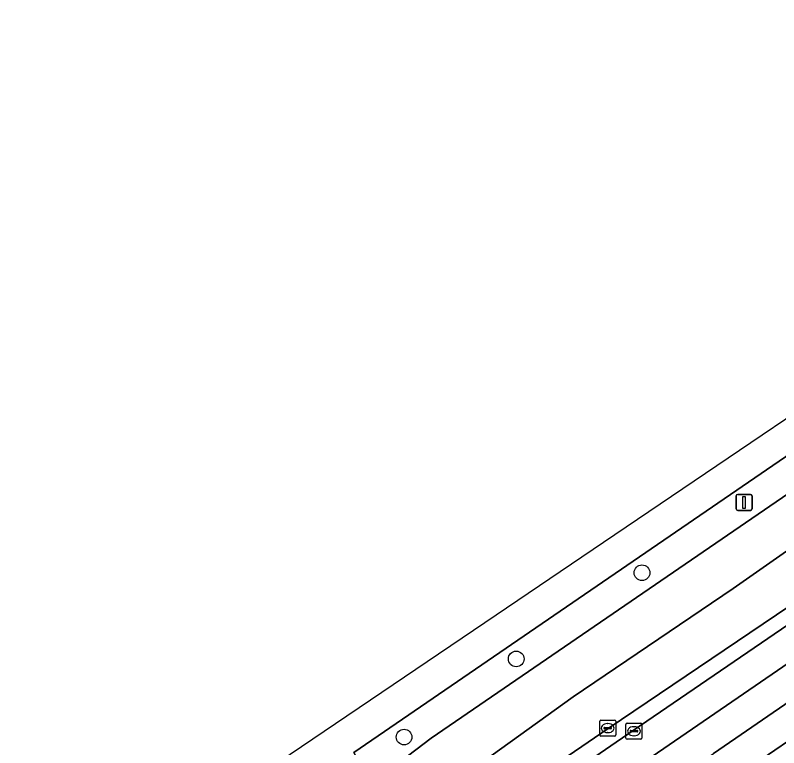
# Model space of a CAD drawing. Extents: x 158086 to 159499, y 382904 to 383981.
# Drawn here: x 158105.38 to 158152.97, y 383315.79 to 383361.43 of the extents above; entities that cross this region are included whole.
import ezdxf

# ---------------------------------------------------------------- set-up
doc = ezdxf.new("R2010")
doc.units = 0
for name, color, linetype in [('IMGEO_Berm_groen', 7, 'Continuous'), ('IMGEO_Boom', 7, 'Continuous'), ('IMGEO_Fietspad_gesloten', 7, 'Continuous'), ('IMGEO_Groenvoorziening', 7, 'Continuous'), ('IMGEO_Haag', 7, 'Continuous'), ('IMGEO_Kolk', 7, 'Continuous'), ('IMGEO_Lichtmast', 7, 'Continuous'), ('IMGEO_OVBaan_gesloten', 7, 'Continuous'), ('IMGEO_Parkeervlak_open', 7, 'Continuous'), ('IMGEO_Rijbaan_lokaal_open', 7, 'Continuous'), ('IMGEO_Rijbaan_regionaal_gesloten', 7, 'Continuous'), ('IMGEO_Voetpad_open', 7, 'Continuous')]:
    doc.layers.add(name, color=color, linetype=linetype)

msp = doc.modelspace()

# ---------------------------------------------------------------- linework, layer by layer
at = {"layer": 'IMGEO_Berm_groen'}
msp.add_lwpolyline([(158226.339, 383381.483), (158291.923, 383426.355), (158293.27, 383427.277), (158296.765, 383429.673), (158295.539, 383431.28), (158292.413, 383429.156), (158290.775, 383428.034), (158225.683, 383383.423), (158126.488, 383315.5), (158126.593, 383315.309), (158120.71, 383311.282), (158122.274, 383309.273), (158125.748, 383312.11), (158126.526, 383312.744), (158131.316, 383316.373), (158152.807, 383331.103)], close=True, dxfattribs=at)
at = {"layer": 'IMGEO_Boom'}
for centre in [(158144.448, 383326.69), (158136.608, 383321.321), (158129.618, 383316.451)]:
    msp.add_circle(centre, 0.489, dxfattribs=at)
at = {"layer": 'IMGEO_Fietspad_gesloten'}
for points in [[(158297.888, 383419.791), (158249.821, 383386.895), (158168.177, 383331.08), (158135.484, 383308.657), (158134.382, 383307.926)], [(158135.397, 383306.178), (158136.974, 383307.252), (158143.087, 383311.47), (158147.419, 383314.412), (158148.903, 383315.422), (158169.017, 383329.233), (158213.468, 383359.564), (158215.037, 383360.634), (158222.335, 383365.611), (158224.11, 383366.822), (158241.211, 383378.556), (158242.15, 383379.174), (158250.459, 383384.895), (158251.136, 383385.346), (158251.53, 383385.606), (158287.104, 383409.987)]]:
    msp.add_lwpolyline(points, dxfattribs=at)
at = {"layer": 'IMGEO_Groenvoorziening'}
msp.add_lwpolyline([(158296.668, 383422.637), (158250.34, 383390.703), (158239.558, 383383.344), (158169.725, 383335.466), (158142.338, 383316.977), (158135.713, 383312.45), (158136.281, 383311.619), (158143.906, 383316.851), (158156.489, 383325.454), (158158.334, 383326.705), (158177.739, 383340.005), (158216.514, 383366.493)], dxfattribs=at)
at = {"layer": 'IMGEO_Haag'}
msp.add_lwpolyline([(158296.668, 383422.637), (158250.34, 383390.703), (158239.558, 383383.344), (158169.725, 383335.466), (158142.338, 383316.977), (158135.713, 383312.45), (158136.281, 383311.619), (158143.906, 383316.851), (158156.489, 383325.454), (158158.334, 383326.705), (158177.739, 383340.005), (158216.514, 383366.493)], dxfattribs=at)
at = {"layer": 'IMGEO_Kolk'}
for p, q in [((158141.813, 383316.583), (158141.813, 383317.435)), ((158141.888, 383317.509), (158142.74, 383317.509)), ((158142.301, 383317.289), (158142.326, 383317.289)), ((158142.814, 383317.435), (158142.814, 383316.583)), ((158143.446, 383316.392), (158143.446, 383317.244)), ((158143.521, 383317.318), (158144.373, 383317.318)), ((158143.934, 383317.098), (158143.959, 383317.098)), ((158144.447, 383317.244), (158144.447, 383316.392)), ((158142.072, 383317.003), (158142.072, 383317.015)), ((158142.51, 383316.966), (158142.112, 383316.966)), ((158142.115, 383317.052), (158142.513, 383317.052)), ((158142.324, 383316.729), (158142.299, 383316.729)), ((158142.556, 383317.015), (158142.556, 383317.003)), ((158143.705, 383316.812), (158143.705, 383316.824)), ((158144.143, 383316.775), (158143.745, 383316.775)), ((158143.748, 383316.861), (158144.146, 383316.861)), ((158144.189, 383316.824), (158144.189, 383316.812)), ((158142.74, 383316.509), (158141.888, 383316.509)), ((158144.373, 383316.318), (158143.521, 383316.318)), ((158143.957, 383316.538), (158143.932, 383316.538))]:
    msp.add_line(p, q, dxfattribs=at)
for points in [[(158141.813, 383316.583), (158141.813, 383317.435)], [(158141.888, 383317.509), (158142.74, 383317.509)], [(158142.814, 383317.435), (158142.814, 383316.583)], [(158143.446, 383316.392), (158143.446, 383317.244)], [(158143.521, 383317.318), (158144.373, 383317.318)], [(158144.447, 383317.244), (158144.447, 383316.392)], [(158142.74, 383316.509), (158141.888, 383316.509)], [(158144.373, 383316.318), (158143.521, 383316.318)]]:
    msp.add_lwpolyline(points, dxfattribs=at)
for centre, radius, start, end in [((158141.89, 383317.433), 0.0765, 91.552, 178.448), ((158141.89, 383317.433), 0.0765, 91.552, 178.448), ((158142.738, 383317.433), 0.0765, 1.552, 88.448), ((158142.738, 383317.433), 0.0765, 1.552, 88.448), ((158143.523, 383317.242), 0.0765, 91.552, 178.448), ((158143.523, 383317.242), 0.0765, 91.552, 178.448), ((158144.371, 383317.242), 0.0765, 1.552, 88.448), ((158144.371, 383317.242), 0.0765, 1.552, 88.448), ((158141.89, 383316.585), 0.0765, 181.552, 268.448), ((158141.89, 383316.585), 0.0765, 181.552, 268.448), ((158142.112, 383317.012), 0.0403, 85.8775, 175.7526), ((158142.109, 383317.002), 0.0366, 178.938, 274.7102), ((158142.513, 383317.009), 0.043, 264.8664, 352.4533), ((158142.517, 383317.014), 0.0386, 1.7309, 96.639), ((158142.738, 383316.585), 0.0765, 271.552, 358.448), ((158142.738, 383316.585), 0.0765, 271.552, 358.448), ((158143.745, 383316.821), 0.0403, 85.8775, 175.7526), ((158143.742, 383316.811), 0.0366, 178.938, 274.7102), ((158144.146, 383316.818), 0.043, 264.8664, 352.4533), ((158144.15, 383316.823), 0.0386, 1.7309, 96.639), ((158143.523, 383316.394), 0.0765, 181.552, 268.448), ((158143.523, 383316.394), 0.0765, 181.552, 268.448), ((158144.371, 383316.394), 0.0765, 271.552, 358.448), ((158144.371, 383316.394), 0.0765, 271.552, 358.448)]:
    msp.add_arc(centre, radius, start, end, dxfattribs=at)
for centre, major_axis, ratio, start_param, end_param in [((158142.3, 383317.009), (-0.387, 0.002), 0.722429, 4.712389, 7.853982), ((158142.325, 383317.009), (-0.39, 0.002), 0.717154, 1.570796, 4.712389), ((158143.933, 383316.818), (-0.387, 0.002), 0.722429, 4.712389, 7.853982), ((158143.958, 383316.818), (-0.39, 0.002), 0.717154, 1.570796, 4.712389)]:
    msp.add_ellipse(centre, major_axis=major_axis, ratio=ratio, start_param=start_param, end_param=end_param, dxfattribs=at)
at = {"layer": 'IMGEO_Lichtmast'}
for p, q in [((158150.316, 383330.674), (158150.316, 383331.474)), ((158150.316, 383331.474), (158150.316, 383330.674)), ((158150.416, 383331.574), (158151.206, 383331.574)), ((158151.206, 383331.574), (158150.416, 383331.574)), ((158151.306, 383331.474), (158151.306, 383330.674)), ((158151.306, 383330.674), (158151.306, 383331.474)), ((158151.206, 383330.574), (158150.416, 383330.574)), ((158150.416, 383330.574), (158151.206, 383330.574))]:
    msp.add_line(p, q, dxfattribs=at)
msp.add_lwpolyline([(158150.736, 383331.449), (158150.886, 383331.449), (158150.886, 383330.699), (158150.736, 383330.699), (158150.736, 383331.449)], dxfattribs=at)
for centre, start, end in [((158150.416, 383331.474), 90, 180), ((158150.416, 383331.474), 90, 180), ((158151.206, 383331.474), 0, 90), ((158151.206, 383331.474), 360, 90), ((158150.416, 383330.674), 180, 270), ((158150.416, 383330.674), 180, 270), ((158151.206, 383330.674), 270, 0), ((158151.206, 383330.674), 270, 0)]:
    msp.add_arc(centre, 0.1, start, end, dxfattribs=at)
at = {"layer": 'IMGEO_OVBaan_gesloten'}
msp.add_lwpolyline([(158290.829, 383429.195), (158142.057, 383328.583), (158135.353, 383324.049), (158105.383, 383303.781), (158106.799, 383301.782), (158111.95, 383305.28), (158120.71, 383311.282), (158126.593, 383315.309), (158126.488, 383315.5), (158225.683, 383383.423), (158290.775, 383428.034)], dxfattribs=at)
at = {"layer": 'IMGEO_Parkeervlak_open'}
for points in [[(158213.468, 383359.564), (158169.017, 383329.233), (158148.903, 383315.422)], [(158150.557, 383315.143), (158151.033, 383314.482), (158169.759, 383327.265), (158169.092, 383328.236)]]:
    msp.add_lwpolyline(points, dxfattribs=at)
at = {"layer": 'IMGEO_Rijbaan_lokaal_open'}
for points in [[(158135.494, 383309.526), (158135.588, 383309.03), (158135.484, 383308.657), (158168.177, 383331.08), (158249.821, 383386.895), (158297.888, 383419.791), (158299.772, 383421.047), (158299.394, 383421.023), (158298.978, 383421.305)], [(158296.713, 383421.366), (158288.26, 383415.605), (158270.547, 383403.457), (158248.501, 383388.378), (158235.922, 383379.756), (158216.514, 383366.493), (158177.739, 383340.005), (158158.334, 383326.705), (158156.489, 383325.454), (158143.906, 383316.851), (158136.281, 383311.619)]]:
    msp.add_lwpolyline(points, dxfattribs=at)
at = {"layer": 'IMGEO_Rijbaan_regionaal_gesloten'}
for points in [[(158291.923, 383426.355), (158226.339, 383381.483), (158152.807, 383331.103), (158131.316, 383316.373), (158126.526, 383312.744), (158125.748, 383312.11), (158122.274, 383309.273), (158117.034, 383305.405), (158108.377, 383299.51), (158110.059, 383297.015), (158120.725, 383304.43), (158130.088, 383311.713), (158140.153, 383318.963), (158150.139, 383325.717), (158153.45, 383328.028), (158163.611, 383334.93), (158173.4, 383341.65), (158180.047, 383346.206), (158193.317, 383355.261), (158200.003, 383359.875), (158206.611, 383364.391), (158296.442, 383425.805)], [(158296.442, 383425.805), (158206.611, 383364.391), (158200.003, 383359.875), (158193.317, 383355.261), (158180.047, 383346.206), (158173.4, 383341.65), (158163.611, 383334.93), (158153.45, 383328.028), (158150.139, 383325.717), (158140.153, 383318.963), (158130.088, 383311.713), (158120.725, 383304.43), (158110.059, 383297.015), (158111.752, 383294.502), (158116.714, 383297.886), (158119.385, 383299.725), (158121.038, 383300.856), (158122.649, 383302.057), (158124.994, 383303.909), (158127.323, 383305.803), (158128.269, 383306.604)], [(158135.533, 383312.327), (158135.713, 383312.45), (158142.338, 383316.977), (158169.725, 383335.466), (158239.558, 383383.344), (158250.34, 383390.703), (158296.668, 383422.637)]]:
    msp.add_lwpolyline(points, dxfattribs=at)
at = {"layer": 'IMGEO_Voetpad_open'}
msp.add_lwpolyline([(158169.092, 383328.236), (158169.759, 383327.265), (158151.033, 383314.482), (158150.557, 383315.143)], dxfattribs=at)

doc.saveas('drawing.dxf')
